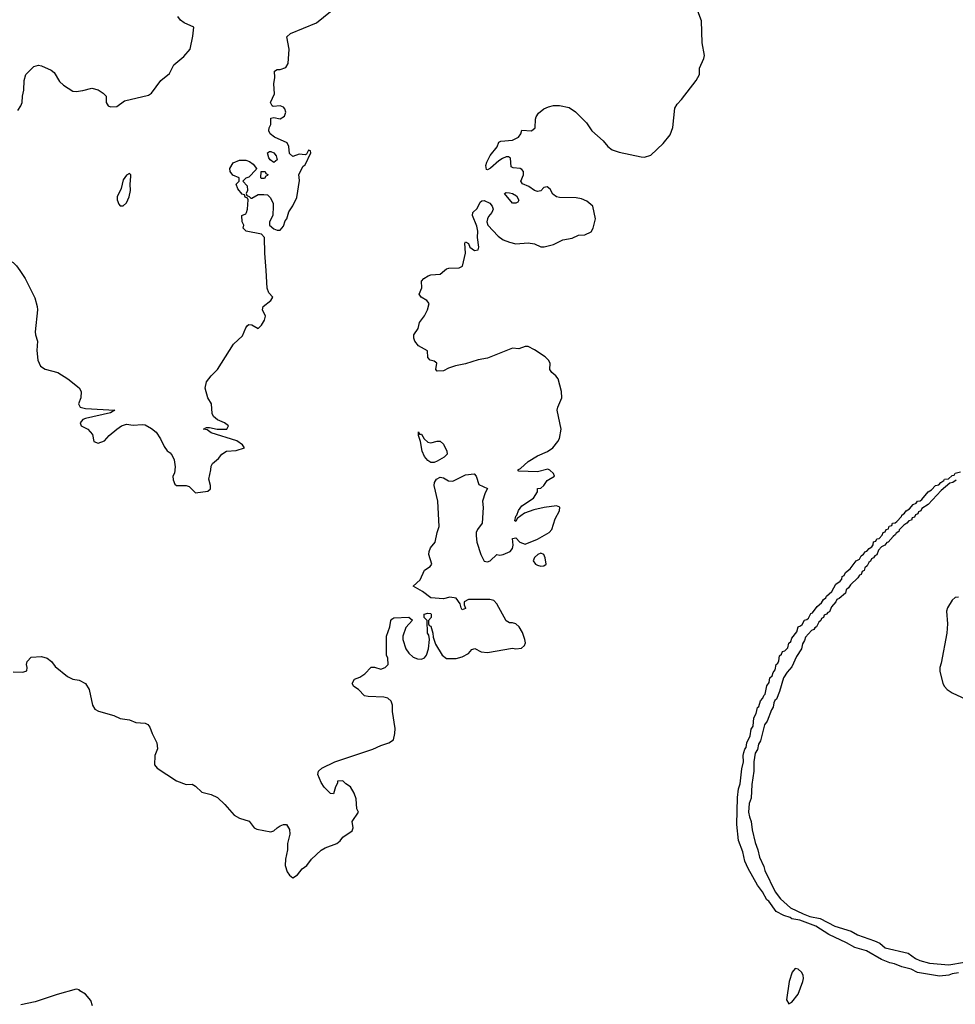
# Model space of a CAD drawing. Header units: inches. Extents: x 2001573 to 2220545, y 644482 to 846830.
# Tile 496 of 656: x 2131191 to 2137150, y 775325 to 781598. Entities that reach past the tile are written whole.
import ezdxf

# ---------------------------------------------------------------- set-up
doc = ezdxf.new("R2010")
doc.units = ezdxf.units.IN
doc.header["$MEASUREMENT"] = 0
doc.layers.add('C1737', color=7, linetype='Continuous')
doc.layers.add('C1738', color=7, linetype='Continuous')

msp = doc.modelspace()

# ---------------------------------------------------------------- linework, layer by layer
at = {"layer": 'C1737', "color": 5}
for points, elevation in [([(2131150, 777443.8), (2131210, 777441.6), (2131235.3, 777450), (2131239, 777470), (2131234, 777490), (2131239, 777510), (2131263.3, 777536.7), (2131330, 777541.6), (2131366, 777530), (2131394, 777510), (2131417.1, 777477.1), (2131494.6, 777414.6), (2131530, 777397.6), (2131570.2, 777390.2), (2131610, 777368.2), (2131634, 777330), (2131654.9, 777230), (2131670, 777205.5), (2131693.3, 777193.3), (2131790, 777164.9), (2131830, 777145.5), (2131890, 777137), (2131930, 777121.1), (2131990, 777115.3), (2132007, 777107), (2132020.5, 777090), (2132033.4, 777050), (2132064.9, 776990), (2132067.3, 776952.7), (2132050.7, 776910), (2132048.4, 776850), (2132066, 776830), (2132190, 776748.5), (2132250, 776725.3), (2132290, 776728.2), (2132310, 776715.5), (2132350, 776675.8), (2132410, 776662), (2132450, 776641.6), (2132498, 776598), (2132557.3, 776530), (2132590.3, 776510.3), (2132652.8, 776492.8), (2132684.9, 776450), (2132701.6, 776441.6), (2132790, 776424.4), (2132810, 776430.7), (2132829.6, 776450.4), (2132850, 776462), (2132870, 776470.7), (2132890, 776470.8), (2132910, 776438), (2132912, 776410), (2132896.5, 776350), (2132897.1, 776310), (2132884.4, 776250), (2132882, 776210), (2132894.9, 776170), (2132910, 776147.3), (2132930, 776130.7), (2132960.9, 776150), (2132990, 776187.7), (2133019.3, 776210), (2133049.2, 776250), (2133110, 776307.7), (2133137.2, 776322.8), (2133210, 776350.6), (2133233, 776367), (2133250, 776390.8), (2133308.7, 776430), (2133314, 776450), (2133309.3, 776490.7), (2133348, 776550), (2133338, 776570), (2133334.6, 776634.6), (2133322, 776670), (2133298, 776710), (2133268.9, 776728.9), (2133250, 776748), (2133214, 776746), (2133214, 776734), (2133202, 776710), (2133190, 776666), (2133170, 776668), (2133130, 776708.7), (2133110, 776738), (2133089.2, 776790), (2133094, 776810), (2133115.3, 776830), (2133199, 776870), (2133439, 776950), (2133490, 776974), (2133542, 776990), (2133572, 777010), (2133580.9, 777050), (2133582, 777082), (2133564.5, 777190), (2133564.5, 777230), (2133555.8, 777255.8), (2133534.9, 777274.9), (2133510, 777282.4), (2133410, 777285.6), (2133388, 777290), (2133348, 777330), (2133318, 777350), (2133308, 777370), (2133324, 777396), (2133358, 777410), (2133390, 777431.3), (2133430, 777474), (2133450, 777474), (2133490, 777461), (2133518, 777470), (2133538, 777490), (2133535.3, 777530), (2133528, 777550), (2133528, 777670), (2133548.7, 777730), (2133554, 777770), (2133560.9, 777779.1), (2133573.6, 777786.4), (2133670, 777791), (2133692.7, 777772.7), (2133650, 777726), (2133631.3, 777670), (2133631.3, 777650), (2133651.3, 777590), (2133670, 777562), (2133696.9, 777536.9), (2133725.4, 777525.4), (2133750, 777524.7), (2133770, 777532), (2133782, 777550), (2133795.3, 777590), (2133802, 777650), (2133796.4, 777676.4), (2133788.7, 777690), (2133786, 777770), (2133766, 777790), (2133768, 777810), (2133790, 777818), (2133810, 777814), (2133811.1, 777811.1), (2133811.3, 777790), (2133794, 777770), (2133794, 777750), (2133798, 777738), (2133810, 777734), (2133822, 777690), (2133823.6, 777663.6), (2133839.8, 777619.8), (2133880.7, 777550), (2133910, 777528.4), (2133970, 777528.5), (2134010, 777539.5), (2134050, 777560.7), (2134070, 777584.7), (2134090, 777591.3), (2134130, 777570.6), (2134170, 777566), (2134330, 777594.8), (2134350, 777590.7), (2134386.3, 777593.7), (2134405.2, 777610), (2134412.3, 777627.7), (2134409.3, 777650), (2134393.8, 777693.8), (2134373.2, 777730), (2134350, 777748.7), (2134330, 777755.3), (2134310, 777755.3), (2134290, 777768.7), (2134230, 777877.2), (2134210, 777898.7), (2134184.7, 777904.7), (2134050, 777904), (2134022, 777890), (2134022, 777870), (2134030.9, 777849.1), (2134030, 777846), (2134010, 777838), (2134002, 777850), (2133996.4, 777876.4), (2133971.8, 777911.8), (2133930, 777919.3), (2133890, 777909.2), (2133810, 777914), (2133755.5, 777955.5), (2133698, 777990), (2133741.2, 778030), (2133768.7, 778090), (2133805.2, 778114.8), (2133815.3, 778130), (2133796.4, 778190), (2133798.3, 778210), (2133807, 778233), (2133837.2, 778270), (2133849, 778330), (2133863, 778370), (2133854.7, 778530), (2133831.8, 778630), (2133833.6, 778650), (2133846, 778670), (2133870, 778684.2), (2133890, 778678.9), (2133921.2, 778661.2), (2133950, 778657.4), (2134030, 778697.6), (2134084.5, 778704.5), (2134098, 778690), (2134116.3, 778636.3), (2134170.6, 778610.6), (2134155.8, 778584.2), (2134139.1, 778530), (2134142.8, 778490), (2134136, 778390), (2134107.7, 778350), (2134099.1, 778330), (2134097.3, 778310), (2134102.8, 778270), (2134127.7, 778190), (2134150, 778147.7), (2134170, 778144.9), (2134188, 778150), (2134229.3, 778190.7), (2134250, 778186.8), (2134270, 778190.8), (2134314, 778210), (2134329.3, 778230), (2134334.5, 778250), (2134330, 778292), (2134350, 778296), (2134376, 778270), (2134410, 778257.3), (2134490, 778288.7), (2134563.7, 778330), (2134580.7, 778350), (2134601.2, 778418.8), (2134629.2, 778470), (2134632.3, 778492.3), (2134610, 778500.9), (2134531.3, 778490), (2134465.1, 778474.9), (2134406.4, 778453.6), (2134360.4, 778419.6), (2134350, 778401.2), (2134344.8, 778404.8), (2134350, 778434.8), (2134357.6, 778442.4), (2134367.9, 778472.1), (2134390, 778500.5), (2134462.7, 778550), (2134488, 778590), (2134488.9, 778611.1), (2134510, 778614), (2134528.7, 778631.3), (2134550, 778662), (2134598, 778690), (2134590, 778706), (2134568.4, 778728.4), (2134554, 778734), (2134490, 778717.2), (2134370, 778722), (2134364, 778730), (2134381.2, 778738.8), (2134430, 778783), (2134490, 778819.5), (2134552.9, 778847.1), (2134587, 778870), (2134619.5, 778910), (2134629.6, 778930.4), (2134640.7, 778990), (2134613.6, 779110), (2134617.6, 779130), (2134644.5, 779190), (2134642, 779230), (2134620.5, 779310), (2134605.1, 779330), (2134580.7, 779350), (2134567.8, 779370), (2134569.6, 779410), (2134558.7, 779430), (2134537, 779450), (2134470, 779495.6), (2134430, 779515.1), (2134410, 779515.1), (2134370, 779502), (2134330, 779504.5), (2134170, 779442), (2134110, 779431.2), (2134030, 779406), (2133967.2, 779392.8), (2133922.3, 779377.7), (2133890, 779360.9), (2133850, 779358), (2133842, 779370), (2133848, 779410), (2133830, 779422), (2133806, 779430), (2133790, 779446), (2133788, 779488), (2133730, 779519.3), (2133707.8, 779550), (2133702, 779570), (2133702, 779590), (2133729, 779630), (2133737.2, 779670), (2133770, 779711.3), (2133789.3, 779750), (2133799.3, 779790), (2133784, 779810), (2133748.7, 779830), (2133735.3, 779850), (2133753.2, 779890), (2133750, 779931.3), (2133764, 779950), (2133793.4, 779966.6), (2133810, 779972), (2133870, 779977.3), (2133897.1, 780000)], 220), ([(2131191.3, 780000), (2131226, 779950), (2131286.2, 779826.2), (2131302, 779770), (2131303, 779750), (2131288.5, 779608.5), (2131290.4, 779590.4), (2131304.9, 779550), (2131299.3, 779490), (2131305.3, 779430), (2131323.8, 779390), (2131351.9, 779371.9), (2131434, 779350), (2131497.3, 779310), (2131570, 779253.4), (2131582, 779230), (2131579.3, 779190), (2131566, 779150), (2131574.8, 779130), (2131610, 779120.2), (2131796, 779110), (2131770, 779094), (2131610, 779058.3), (2131593.4, 779050), (2131576.3, 779030), (2131582.8, 779010), (2131624.7, 778990), (2131655.3, 778955.3), (2131662, 778910), (2131690, 778901), (2131730, 778916), (2131761.2, 778950), (2131809.2, 778990), (2131839.3, 779010), (2131870, 779022), (2131914.4, 779014.4), (2131970, 779019.6), (2131990, 779016.9), (2132030, 778994.3), (2132060.7, 778970), (2132087.5, 778927.5), (2132110, 778878), (2132130, 778851.3), (2132150, 778838), (2132162, 778822), (2132174.8, 778794.8), (2132181, 778750), (2132176, 778710), (2132166.8, 778690), (2132167.1, 778667.1), (2132178, 778638), (2132190, 778631.3), (2132250, 778631), (2132270, 778624.7), (2132310, 778584.7), (2132390, 778594), (2132406, 778610), (2132406, 778630), (2132395.3, 778670), (2132409, 778730), (2132410, 778754), (2132418, 778770), (2132456.5, 778803.5), (2132478, 778830), (2132508, 778850), (2132570, 778852.9), (2132622, 778870), (2132609.5, 778890), (2132574.1, 778914.1), (2132410, 778966.9), (2132384.2, 778984.2), (2132362, 778990), (2132380.9, 778999.1), (2132399.3, 779000.7), (2132448.4, 778988.4), (2132510, 778988.8), (2132521.2, 779010), (2132495.1, 779030), (2132449.8, 779049.8), (2132424.5, 779070), (2132416.2, 779090), (2132411.6, 779150), (2132389.6, 779190), (2132371.8, 779250), (2132379.5, 779290), (2132409.3, 779330), (2132449.7, 779370.3), (2132552.3, 779530), (2132610, 779584), (2132630, 779634.8), (2132642.7, 779650), (2132650, 779656.3), (2132670, 779654), (2132710, 779631.3), (2132730, 779651), (2132750, 779684.7), (2132756, 779710), (2132737.2, 779750), (2132741.2, 779770), (2132789.3, 779810), (2132802.7, 779830), (2132778, 779858), (2132767.9, 779888), (2132760.1, 780000)], 240), ([(2137170, 775524.7), (2137130, 775518.4), (2137109.9, 775509.9), (2137050, 775504.2), (2136910, 775528.4), (2136868.6, 775548.6), (2136810, 775563.2), (2136763.7, 775583.7), (2136732.7, 775590), (2136680.7, 775610), (2136585.6, 775665.6), (2136510, 775687), (2136457.7, 775717.7), (2136345.1, 775770), (2136262.8, 775822.8), (2136160.7, 775860.7), (2136109.7, 775870), (2136098.3, 775878.3), (2136058.7, 775890), (2136010, 775916.4), (2135961.7, 775981.7), (2135949.9, 775990), (2135922.2, 776042.2), (2135890, 776085.1), (2135830, 776189.7), (2135810, 776236), (2135796.1, 776296.1), (2135770, 776369), (2135758.5, 776470), (2135762.2, 776642.3), (2135770, 776698), (2135779.7, 776730), (2135790, 776824.7), (2135800.9, 776870), (2135799, 776910), (2135802.7, 776930), (2135810, 776950.8), (2135819.1, 776960.9), (2135823, 776990), (2135843.8, 777036.2), (2135850, 777078.8), (2135862, 777098), (2135867, 777150), (2135882.4, 777177.6), (2135890, 777216.3), (2135898.3, 777221.7), (2135910, 777258.8), (2135924.7, 777275.3), (2135930, 777293.4), (2135939.3, 777300.7), (2135950, 777354), (2135965.3, 777374.7), (2135970, 777404.7), (2135982.9, 777417.1), (2135990, 777438.8), (2136003.9, 777456.1), (2136010, 777490.5), (2136020.9, 777499.1), (2136025.9, 777514.1), (2136030, 777546), (2136043.3, 777556.7), (2136050, 777573.4), (2136063.6, 777576.4), (2136082.9, 777597.1), (2136090, 777626), (2136103.3, 777636.7), (2136110, 777657.3), (2136141.5, 777698.5), (2136149.8, 777730), (2136164.7, 777735.3), (2136174.8, 777745.2), (2136190, 777771.8), (2136204.2, 777775.8), (2136214.8, 777785.2), (2136230, 777814), (2136240.2, 777819.8), (2136270, 777858.8), (2136297.5, 777882.5), (2136310, 777904.7), (2136325.4, 777914.6), (2136330, 777924.7), (2136364.1, 777955.9), (2136390, 778002), (2136418, 778022), (2136426.6, 778033.4), (2136430, 778050.8), (2136443.1, 778056.9), (2136450, 778076), (2136480.4, 778099.6), (2136518, 778150), (2136539.3, 778160.7), (2136550, 778182), (2136566.6, 778193.4), (2136578, 778210), (2136587.2, 778212.8), (2136602, 778230), (2136619.3, 778240.7), (2136627.2, 778252.8), (2136630, 778270.6), (2136645.2, 778274.8), (2136650, 778290.4), (2136666.3, 778293.7), (2136685.6, 778314.4), (2136690, 778330.8), (2136704, 778336), (2136710, 778350.7), (2136724.7, 778355.3), (2136730, 778370.6), (2136745.2, 778374.8), (2136749.4, 778390), (2136766.6, 778393.4), (2136778, 778402), (2136807, 778433), (2136810, 778442), (2136826.6, 778453.4), (2136838, 778470), (2136858, 778482), (2136882, 778510), (2136902, 778518), (2136909, 778530), (2136926.3, 778533.7), (2136938, 778542), (2136978, 778590), (2136998, 778602), (2137024, 778630), (2137044.7, 778635.3), (2137058, 778650), (2137078, 778662), (2137082, 778670), (2137106.6, 778673.4), (2137130, 778694), (2137143.1, 778696.9), (2137149.2, 778710), (2137183.1, 778716.9)], 180), ([(2137156, 778664), (2137134, 778650), (2137115.3, 778644.7), (2137060.7, 778599.3), (2136978, 778510), (2136936.9, 778483.1), (2136931, 778470), (2136916.9, 778463.1), (2136911, 778450), (2136896, 778444), (2136890, 778429.3), (2136875.3, 778424.7), (2136870.7, 778410), (2136854.4, 778405.6), (2136842, 778390), (2136822, 778378), (2136792.8, 778347.2), (2136790, 778338), (2136773.4, 778326.6), (2136770, 778318), (2136753.7, 778306.3), (2136722, 778270), (2136713.4, 778266.6), (2136702, 778250), (2136679.6, 778240.4), (2136661, 778219), (2136650, 778189), (2136636.9, 778183.1), (2136630, 778169), (2136616.9, 778163.1), (2136610, 778148.7), (2136599.6, 778140.4), (2136590, 778118), (2136574.4, 778105.6), (2136570, 778089), (2136558, 778082), (2136550, 778064), (2136540.7, 778059.3), (2136530, 778042), (2136482, 777998), (2136470, 777978), (2136455.3, 777964.7), (2136450, 777944), (2136411, 777910), (2136396.8, 777903.2), (2136390, 777889.2), (2136362, 777858), (2136350, 777826), (2136338.8, 777821.2), (2136330.8, 777810), (2136315.9, 777804.1), (2136310, 777789.4), (2136297.3, 777782.7), (2136293, 777770), (2136280.4, 777759.6), (2136266, 777730), (2136255.8, 777724.2), (2136250, 777714), (2136234.2, 777705.8), (2136196.3, 777663.7), (2136190, 777642), (2136177.3, 777622.7), (2136170, 777589.2), (2136139.1, 777540.9), (2136110, 777475.3), (2136078.8, 777441.2), (2136055.5, 777404.5), (2136030, 777318), (2136010.4, 777270), (2135999.8, 777260.2), (2135994, 777246), (2135990, 777218), (2135979.1, 777200.9), (2135952, 777130), (2135934.9, 777105.1), (2135910, 777004), (2135897.6, 776982.4), (2135890, 776949), (2135875.8, 776924.2), (2135866.8, 776870), (2135867.3, 776810), (2135853.7, 776726.3), (2135850, 776638), (2135836.3, 776603.7), (2135832.9, 776550), (2135838.5, 776518.5), (2135850.9, 776490), (2135857.2, 776437.2), (2135875, 776355), (2135892.6, 776310), (2135903.4, 776263.4), (2135930, 776203), (2135936.8, 776176.8), (2136002.5, 776042.5), (2136037.6, 775997.6), (2136100.4, 775940.4), (2136180.4, 775900.4), (2136224.2, 775884.2), (2136290, 775871.3), (2136382.5, 775822.5), (2136488, 775790), (2136527.2, 775767.2), (2136636.3, 775730), (2136670, 775714.2), (2136704.2, 775684.2), (2136850, 775650.2), (2136895.9, 775615.9), (2136923.5, 775603.5), (2136987.1, 775587.1), (2137110, 775575.5), (2137210, 775593.8)], 180), ([(2137170, 777918), (2137150, 777917.2), (2137130, 777899), (2137100.5, 777850), (2137094.9, 777830), (2137101.3, 777750), (2137097.1, 777690), (2137061, 777499), (2137051.3, 777470), (2137051.6, 777448.4), (2137071.3, 777370), (2137081, 777350), (2137098.8, 777330), (2137131, 777310), (2137217.3, 777270)], 220), ([(2131655.2, 775315.2), (2131643, 775350), (2131610, 775389.6), (2131574, 775410), (2131570, 775418), (2131560.4, 775420.4), (2131550, 775421.2), (2131430, 775386.9), (2131290, 775340.4), (2131197.3, 775322.7)], 220)]:
    msp.add_lwpolyline(points, dxfattribs=dict(at, elevation=elevation))
at = {"layer": 'C1737', "color": 5, "elevation": 220}
for points in [[(2133738, 778958), (2133750, 778958), (2133767.1, 778927.1), (2133790, 778906.8), (2133810, 778902), (2133850, 778912.2), (2133870, 778912.2), (2133890, 778893.4), (2133912.4, 778850), (2133912.7, 778830), (2133895.5, 778810), (2133850, 778786.3), (2133830, 778777.6), (2133810, 778776.2), (2133790, 778789.5), (2133770, 778816), (2133754.5, 778850), (2133744.5, 778910), (2133730, 778948), (2133730, 778972)], [(2134510, 778199.7), (2134490.7, 778190), (2134469.1, 778170.9), (2134462, 778150), (2134476, 778130), (2134490, 778122), (2134510, 778116.3), (2134530, 778118.8), (2134544, 778130), (2134537.4, 778170), (2134530, 778191.8)], [(2136130, 775552.7), (2136110.8, 775530), (2136092.7, 775470), (2136074.4, 775354.4), (2136090, 775328), (2136110, 775338.8), (2136150, 775390.5), (2136179.7, 775470), (2136183.6, 775490), (2136180.9, 775510), (2136170, 775529), (2136150, 775549.2)]]:
    msp.add_lwpolyline(points, close=True, dxfattribs=at)
at = {"layer": 'C1738', "color": 5}
for points, elevation in [([(2132760.1, 780000), (2132752.3, 780110), (2132749.8, 780209.8), (2132731.2, 780231.2), (2132634, 780250), (2132614, 780270), (2132619, 780290), (2132608.7, 780311.3), (2132606, 780350), (2132630, 780362), (2132635.3, 780370), (2132642, 780390), (2132646, 780450), (2132642, 780462), (2132627.3, 780467.3), (2132622, 780482), (2132607.3, 780487.3), (2132580.2, 780520.2), (2132569.2, 780550), (2132588, 780570), (2132588, 780590), (2132547.6, 780607.6), (2132532, 780630), (2132530, 780650.8), (2132550, 780686), (2132590, 780702.4), (2132630, 780703.7), (2132654.6, 780694.6), (2132678, 780678), (2132698, 780650), (2132696.9, 780643.1), (2132650, 780594), (2132630, 780588), (2132612, 780570), (2132639.6, 780539.6), (2132642, 780510), (2132634, 780490), (2132638, 780478), (2132652.7, 780472.7), (2132662, 780462), (2132670, 780462), (2132710, 780484.7), (2132745.4, 780485.4), (2132770, 780482), (2132786.4, 780466.4), (2132804.7, 780430), (2132804.7, 780410), (2132802, 780350), (2132782, 780310), (2132782, 780290), (2132810, 780266), (2132830, 780258), (2132850, 780258), (2132870, 780282), (2132882.5, 780317.5), (2132891.8, 780330), (2132905.2, 780374.8), (2132930, 780412), (2132955.3, 780464.7), (2132972.7, 780572.7), (2132968.4, 780611.6), (2132995.3, 780664.7), (2133010, 780674), (2133046, 780750), (2133042, 780762), (2133030, 780766), (2133018, 780742), (2133010, 780738), (2132970, 780742), (2132930, 780726), (2132910, 780746), (2132904.5, 780790), (2132893.6, 780813.6), (2132814.5, 780850), (2132786.3, 780870), (2132778, 780890), (2132779.5, 780910), (2132789.3, 780930), (2132790, 780971.3), (2132810, 780976), (2132850, 780967.3), (2132876.9, 780983.1), (2132885.1, 781010), (2132879.5, 781030), (2132870, 781040.9), (2132850, 781049.4), (2132806, 781046), (2132798, 781050), (2132788, 781070), (2132813.6, 781126.4), (2132809.3, 781190), (2132816, 781230), (2132814, 781270), (2132830, 781280.7), (2132850, 781280.7), (2132885.4, 781294.6), (2132900.1, 781319.9), (2132907, 781410), (2132893.2, 781490), (2132916, 781510), (2133081.5, 781578.5), (2133170, 781650.5)], 240), ([(2133897.1, 780000), (2133909, 780010), (2133923.9, 780016.1), (2133990, 780017.3), (2134012.1, 780027.9), (2134029.4, 780110), (2134025.2, 780174.8), (2134030, 780182), (2134050, 780171.3), (2134058, 780150), (2134087.9, 780127.9), (2134110, 780132), (2134115.1, 780150), (2134106, 780210), (2134109.3, 780250), (2134102, 780282), (2134074, 780350), (2134078, 780370), (2134105.6, 780394.4), (2134124, 780436), (2134135.3, 780444.7), (2134150, 780446), (2134184.7, 780430), (2134201, 780410), (2134206, 780390), (2134198.8, 780370), (2134176.1, 780343.9), (2134170.4, 780330), (2134166.8, 780310), (2134173.4, 780290), (2134238.5, 780218.5), (2134270, 780194.8), (2134310, 780181), (2134350, 780171), (2134430, 780177.3), (2134470, 780170.7), (2134510, 780151), (2134530.9, 780150.9), (2134590, 780164.9), (2134650, 780196.3), (2134710, 780206), (2134750, 780226), (2134790, 780226.8), (2134830, 780246), (2134844, 780270), (2134859, 780330), (2134840.9, 780410), (2134802.4, 780442.4), (2134770, 780456.9), (2134736.3, 780463.7), (2134630, 780465.2), (2134610, 780469.2), (2134587.5, 780487.5), (2134570, 780519.3), (2134550, 780532.3), (2134530, 780529), (2134510, 780508.7), (2134490, 780504), (2134469.4, 780509.4), (2134434.8, 780534.8), (2134393.2, 780553.2), (2134382, 780570), (2134399.3, 780610), (2134399.3, 780630), (2134390, 780644), (2134378, 780650), (2134334, 780654), (2134321.2, 780661.2), (2134316, 780716), (2134304, 780724), (2134290, 780723.7), (2134266.4, 780713.6), (2134242, 780698), (2134190, 780652.7), (2134170, 780641.2), (2134164.5, 780644.5), (2134160.7, 780670), (2134166.3, 780690), (2134187.7, 780732.3), (2134231.1, 780788.9), (2134243, 780817), (2134255.1, 780824.9), (2134329.3, 780830.7), (2134368, 780850), (2134382, 780870), (2134390, 780894), (2134450, 780891), (2134473.2, 780910), (2134476.4, 780963.6), (2134480.4, 780979.6), (2134496.4, 781003.6), (2134529, 781031), (2134558, 781042), (2134591.6, 781051.6), (2134628.4, 781051.6), (2134690, 781038), (2134730, 781011), (2134802, 780942), (2134834.8, 780890), (2134906.4, 780826.4), (2134938, 780790), (2134964.7, 780770), (2135010, 780753.7), (2135150, 780724.9), (2135170, 780722), (2135210, 780734.4), (2135290, 780810.4), (2135335, 780864.9), (2135351.4, 780911.4), (2135364.4, 781035.6), (2135378.9, 781061.1), (2135406.6, 781090), (2135499.3, 781210), (2135520.9, 781250), (2135521.2, 781290), (2135549, 781350), (2135552.3, 781370), (2135537.4, 781450), (2135534.3, 781590), (2135503.5, 781670)], 220), ([(2131179.7, 781020.3), (2131198.4, 781050), (2131205.6, 781070), (2131208, 781110), (2131216.9, 781150), (2131219.6, 781210), (2131229.5, 781250), (2131280.7, 781299.3), (2131310, 781307.7), (2131330, 781304.9), (2131390, 781277.3), (2131410, 781262.8), (2131443.8, 781203.8), (2131470, 781181), (2131530, 781142.8), (2131550, 781140.7), (2131592.9, 781147.1), (2131650, 781161), (2131690, 781150.8), (2131722, 781130), (2131742, 781110), (2131742, 781070), (2131754, 781050), (2131770, 781042), (2131810, 781044.7), (2131858, 781082), (2132010, 781117.3), (2132030, 781130.7), (2132088.6, 781211.4), (2132145.6, 781254.4), (2132171.6, 781310), (2132235.6, 781364.4), (2132275.8, 781410), (2132294, 781494), (2132299.5, 781550), (2132237.2, 781577.2), (2132215.1, 781595.1), (2132198.7, 781618.7)], 260), ([(2130998.6, 780000), (2131023.7, 780030), (2131050, 780047.7), (2131090, 780062.8), (2131110, 780066), (2131130, 780062.8), (2131150, 780051), (2131170, 780030.7), (2131191.3, 780000)], 240)]:
    msp.add_lwpolyline(points, dxfattribs=dict(at, elevation=elevation))
for points, elevation in [([(2132810, 780688), (2132785.6, 780705.6), (2132778, 780718), (2132769, 780750), (2132782.5, 780757.5), (2132790, 780759.1), (2132810, 780750.5), (2132824.7, 780730), (2132830, 780706)], 240), ([(2131890, 780618), (2131870, 780608), (2131850, 780578), (2131836.9, 780523.1), (2131811.3, 780470), (2131811.3, 780450), (2131822, 780422), (2131830, 780412), (2131850, 780411.3), (2131870, 780432), (2131888.7, 780470), (2131897.2, 780510), (2131893.2, 780550), (2131899, 780599), (2131898, 780610)], 260), ([(2132730, 780586), (2132726, 780590), (2132728.4, 780631.6), (2132754, 780630), (2132758, 780618), (2132771.6, 780611.6), (2132770, 780606), (2132758, 780602), (2132750, 780586)], 240), ([(2134350, 780429.3), (2134328.7, 780430), (2134278, 780490), (2134290, 780498), (2134310, 780496), (2134330.6, 780490.6), (2134355.5, 780475.5), (2134371, 780449), (2134364.7, 780435.3)], 220)]:
    msp.add_lwpolyline(points, close=True, dxfattribs=dict(at, elevation=elevation))

doc.saveas('drawing.dxf')
